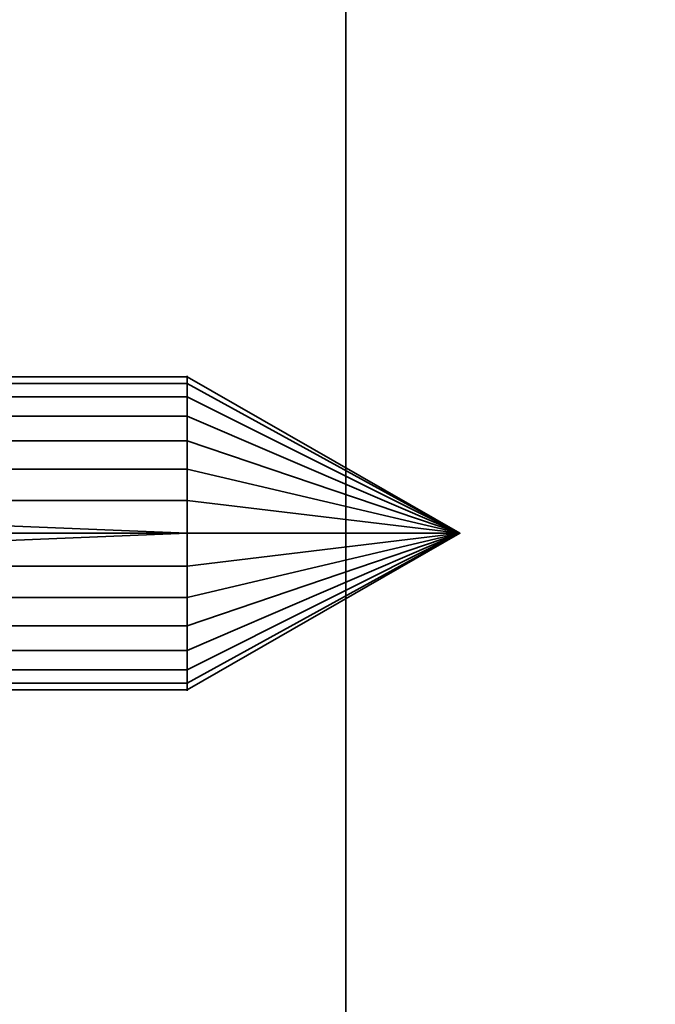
# Model space of a CAD drawing. Header units: millimetres. Extents: x -490 to 6690, y -115 to 152.
# Tile 574 of 656: x 2583 to 2591, y 35 to 48. Entities that reach past the tile are written whole.
import ezdxf

# ---------------------------------------------------------------- set-up
doc = ezdxf.new("R2010")
doc.units = ezdxf.units.MM
doc.layers.add('151', color=253, linetype='Continuous')

# ---------------------------------------------------------------- blocks, each defined once
blk = doc.blocks.new('UG_SURFACE_003')
at = {"layer": '151', "color": 252, "linetype": 'Continuous', "lineweight": 35}
for points in [[(3590, -6.2, 2202.5), (3590, 133.2, 2202.5), (2410, 133.2, 2202.5), (2410, -6.2, 2202.5)], [(2560, -6.2, 2052.5), (2560, 133.2, 2052.5), (3440, 133.2, 2052.5), (3440, -6.2, 2052.5)]]:
    blk.add_3dface(points, dxfattribs=at)
blk = doc.blocks.new('UG_SURFACE_199')
at = {"layer": '151', "color": 252, "linetype": 'Continuous', "lineweight": 35}
for points in [[(2574.75, 43.239, 1090.041), (2584.986, 43.239, 1090.041), (2584.986, 42.982, 1089.25), (2574.75, 42.982, 1089.25)], [(2574.75, 43.152, 1090.868), (2584.986, 43.152, 1090.868), (2584.986, 43.239, 1090.041), (2574.75, 43.239, 1090.041)], [(2574.75, 42.736, 1091.588), (2584.986, 42.736, 1091.588), (2584.986, 43.152, 1090.868), (2574.75, 43.152, 1090.868)], [(2584.986, 42.982, 1089.25), (2584.986, 43.239, 1090.041), (2588.45, 41.25, 1090.25)], [(2584.986, 43.239, 1090.041), (2584.986, 43.152, 1090.868), (2588.45, 41.25, 1090.25)], [(2584.986, 43.152, 1090.868), (2584.986, 42.736, 1091.588), (2588.45, 41.25, 1090.25)], [(2574.75, 42.982, 1089.25), (2584.986, 42.982, 1089.25), (2584.986, 42.426, 1088.632), (2574.75, 42.426, 1088.632)], [(2584.986, 42.426, 1088.632), (2584.986, 42.982, 1089.25), (2588.45, 41.25, 1090.25)], [(2574.75, 42.063, 1092.077), (2584.986, 42.063, 1092.077), (2584.986, 42.736, 1091.588), (2574.75, 42.736, 1091.588)], [(2584.986, 42.736, 1091.588), (2584.986, 42.063, 1092.077), (2588.45, 41.25, 1090.25)], [(2574.75, 42.426, 1088.632), (2584.986, 42.426, 1088.632), (2584.986, 41.666, 1088.294), (2574.75, 41.666, 1088.294)], [(2584.986, 41.666, 1088.294), (2584.986, 42.426, 1088.632), (2588.45, 41.25, 1090.25)], [(2574.75, 41.25, 1092.25), (2584.986, 41.25, 1092.25), (2584.986, 42.063, 1092.077), (2574.75, 42.063, 1092.077)], [(2584.986, 42.063, 1092.077), (2584.986, 41.25, 1092.25), (2588.45, 41.25, 1090.25)], [(2574.75, 40.834, 1088.294), (2574.75, 41.666, 1088.294), (2584.986, 41.25, 1088.25)], [(2574.75, 41.666, 1088.294), (2584.986, 41.666, 1088.294), (2584.986, 41.25, 1088.25)], [(2584.986, 41.25, 1088.25), (2584.986, 41.666, 1088.294), (2588.45, 41.25, 1090.25)], [(2574.75, 40.437, 1092.077), (2584.986, 40.437, 1092.077), (2584.986, 41.25, 1092.25), (2574.75, 41.25, 1092.25)], [(2584.986, 41.25, 1088.25), (2584.986, 40.834, 1088.294), (2574.75, 40.834, 1088.294)], [(2588.45, 41.25, 1090.25), (2584.986, 40.834, 1088.294), (2584.986, 41.25, 1088.25)], [(2584.986, 41.25, 1092.25), (2584.986, 40.437, 1092.077), (2588.45, 41.25, 1090.25)], [(2584.986, 40.437, 1092.077), (2584.986, 39.764, 1091.588), (2588.45, 41.25, 1090.25)], [(2584.986, 39.764, 1091.588), (2584.986, 39.348, 1090.868), (2588.45, 41.25, 1090.25)], [(2584.986, 39.348, 1090.868), (2584.986, 39.261, 1090.041), (2588.45, 41.25, 1090.25)], [(2584.986, 39.261, 1090.041), (2584.986, 39.518, 1089.25), (2588.45, 41.25, 1090.25)], [(2584.986, 39.518, 1089.25), (2584.986, 40.074, 1088.632), (2588.45, 41.25, 1090.25)], [(2584.986, 40.074, 1088.632), (2584.986, 40.834, 1088.294), (2588.45, 41.25, 1090.25)], [(2574.75, 40.834, 1088.294), (2584.986, 40.834, 1088.294), (2584.986, 40.074, 1088.632), (2574.75, 40.074, 1088.632)], [(2574.75, 39.764, 1091.588), (2584.986, 39.764, 1091.588), (2584.986, 40.437, 1092.077), (2574.75, 40.437, 1092.077)], [(2574.75, 40.074, 1088.632), (2584.986, 40.074, 1088.632), (2584.986, 39.518, 1089.25), (2574.75, 39.518, 1089.25)], [(2574.75, 39.348, 1090.868), (2584.986, 39.348, 1090.868), (2584.986, 39.764, 1091.588), (2574.75, 39.764, 1091.588)], [(2574.75, 39.518, 1089.25), (2584.986, 39.518, 1089.25), (2584.986, 39.261, 1090.041), (2574.75, 39.261, 1090.041)], [(2574.75, 39.261, 1090.041), (2584.986, 39.261, 1090.041), (2584.986, 39.348, 1090.868), (2574.75, 39.348, 1090.868)]]:
    blk.add_3dface(points, dxfattribs=at)
blk = doc.blocks.new('UG_SURFACE_202')
at = {"layer": '151', "color": 252, "linetype": 'Continuous', "lineweight": 35}
for points in [[(2574.75, 43.239, 1015.041), (2584.986, 43.239, 1015.041), (2584.986, 42.982, 1014.25), (2574.75, 42.982, 1014.25)], [(2574.75, 43.152, 1015.868), (2584.986, 43.152, 1015.868), (2584.986, 43.239, 1015.041), (2574.75, 43.239, 1015.041)], [(2574.75, 42.736, 1016.588), (2584.986, 42.736, 1016.588), (2584.986, 43.152, 1015.868), (2574.75, 43.152, 1015.868)], [(2584.986, 42.982, 1014.25), (2584.986, 43.239, 1015.041), (2588.45, 41.25, 1015.25)], [(2584.986, 43.239, 1015.041), (2584.986, 43.152, 1015.868), (2588.45, 41.25, 1015.25)], [(2584.986, 43.152, 1015.868), (2584.986, 42.736, 1016.588), (2588.45, 41.25, 1015.25)], [(2574.75, 42.982, 1014.25), (2584.986, 42.982, 1014.25), (2584.986, 42.426, 1013.632), (2574.75, 42.426, 1013.632)], [(2584.986, 42.426, 1013.632), (2584.986, 42.982, 1014.25), (2588.45, 41.25, 1015.25)], [(2574.75, 42.063, 1017.077), (2584.986, 42.063, 1017.077), (2584.986, 42.736, 1016.588), (2574.75, 42.736, 1016.588)], [(2584.986, 42.736, 1016.588), (2584.986, 42.063, 1017.077), (2588.45, 41.25, 1015.25)], [(2574.75, 42.426, 1013.632), (2584.986, 42.426, 1013.632), (2584.986, 41.666, 1013.294), (2574.75, 41.666, 1013.294)], [(2584.986, 41.666, 1013.294), (2584.986, 42.426, 1013.632), (2588.45, 41.25, 1015.25)], [(2574.75, 41.25, 1017.25), (2584.986, 41.25, 1017.25), (2584.986, 42.063, 1017.077), (2574.75, 42.063, 1017.077)], [(2584.986, 42.063, 1017.077), (2584.986, 41.25, 1017.25), (2588.45, 41.25, 1015.25)], [(2574.75, 40.834, 1013.294), (2574.75, 41.666, 1013.294), (2584.986, 41.25, 1013.25)], [(2574.75, 41.666, 1013.294), (2584.986, 41.666, 1013.294), (2584.986, 41.25, 1013.25)], [(2584.986, 41.25, 1013.25), (2584.986, 41.666, 1013.294), (2588.45, 41.25, 1015.25)], [(2574.75, 40.437, 1017.077), (2584.986, 40.437, 1017.077), (2584.986, 41.25, 1017.25), (2574.75, 41.25, 1017.25)], [(2584.986, 41.25, 1013.25), (2584.986, 40.834, 1013.294), (2574.75, 40.834, 1013.294)], [(2588.45, 41.25, 1015.25), (2584.986, 40.834, 1013.294), (2584.986, 41.25, 1013.25)], [(2584.986, 41.25, 1017.25), (2584.986, 40.437, 1017.077), (2588.45, 41.25, 1015.25)], [(2584.986, 40.437, 1017.077), (2584.986, 39.764, 1016.588), (2588.45, 41.25, 1015.25)], [(2584.986, 39.764, 1016.588), (2584.986, 39.348, 1015.868), (2588.45, 41.25, 1015.25)], [(2584.986, 39.348, 1015.868), (2584.986, 39.261, 1015.041), (2588.45, 41.25, 1015.25)], [(2584.986, 39.261, 1015.041), (2584.986, 39.518, 1014.25), (2588.45, 41.25, 1015.25)], [(2584.986, 39.518, 1014.25), (2584.986, 40.074, 1013.632), (2588.45, 41.25, 1015.25)], [(2584.986, 40.074, 1013.632), (2584.986, 40.834, 1013.294), (2588.45, 41.25, 1015.25)], [(2574.75, 40.834, 1013.294), (2584.986, 40.834, 1013.294), (2584.986, 40.074, 1013.632), (2574.75, 40.074, 1013.632)], [(2574.75, 39.764, 1016.588), (2584.986, 39.764, 1016.588), (2584.986, 40.437, 1017.077), (2574.75, 40.437, 1017.077)], [(2574.75, 40.074, 1013.632), (2584.986, 40.074, 1013.632), (2584.986, 39.518, 1014.25), (2574.75, 39.518, 1014.25)], [(2574.75, 39.348, 1015.868), (2584.986, 39.348, 1015.868), (2584.986, 39.764, 1016.588), (2574.75, 39.764, 1016.588)], [(2574.75, 39.518, 1014.25), (2584.986, 39.518, 1014.25), (2584.986, 39.261, 1015.041), (2574.75, 39.261, 1015.041)], [(2574.75, 39.261, 1015.041), (2584.986, 39.261, 1015.041), (2584.986, 39.348, 1015.868), (2574.75, 39.348, 1015.868)]]:
    blk.add_3dface(points, dxfattribs=at)
blk = doc.blocks.new('UG_SURFACE_203')
at = {"layer": '151', "color": 254, "linetype": 'Continuous', "lineweight": 35}
for points in [[(2598.69, 132.052, -7.5), (2598.75, 131.75, -7.5), (2598.75, 5, -7.5), (2587, 106, -7.5)], [(2587, 106, 2020.5), (2598.75, 5, 2008.75), (2598.75, 131.75, 2008.75), (2598.702, 132.05, 2008.798)], [(2582.5, 21, 2025), (2587, 21, 2020.5), (2587, 106, 2020.5), (2582.5, 106, 2025)], [(2582.5, 106, -7.5), (2587, 106, -7.5), (2587, 21, -7.5), (2582.5, 21, -7.5)], [(2598.75, 5, 2008.75), (2587, 106, 2020.5), (2595, 13, 2012.5)], [(2591, 13, 2016.5), (2595, 13, 2012.5), (2587, 106, 2020.5), (2587, 21, 2020.5)], [(2587, 21, -7.5), (2587, 106, -7.5), (2595, 13, -7.5), (2591, 13, -7.5)], [(2595, 13, -7.5), (2587, 106, -7.5), (2598.75, 5, -7.5)]]:
    blk.add_3dface(points, dxfattribs=at)
blk = doc.blocks.new('UG_SURFACE_205')
at = {"layer": '151', "color": 254, "linetype": 'Continuous', "lineweight": 35}
for points in [[(3425.25, -10, 2032.75), (3425.25, 136.75, 2032.75), (2574.75, 136.75, 2032.75), (2574.75, -10, 2032.75)], [(2598.75, 131.75, 2008.75), (2598.75, 5, 2008.75), (2587, 106, 2020.5)], [(2582.5, 106, 2025), (2587, 106, 2020.5), (2587, 21, 2020.5), (2582.5, 21, 2025)], [(2587, 21, 2020.5), (2587, 106, 2020.5), (2595, 13, 2012.5), (2591, 13, 2016.5)], [(2595, 13, 2012.5), (2587, 106, 2020.5), (2598.75, 5, 2008.75)]]:
    blk.add_3dface(points, dxfattribs=at)
blk = doc.blocks.new('UG_SURFACE_211')
at = {"layer": '151', "color": 252, "linetype": 'Continuous', "lineweight": 35}
for points in [[(2574.75, 43.239, 1165.041), (2584.986, 43.239, 1165.041), (2584.986, 42.982, 1164.25), (2574.75, 42.982, 1164.25)], [(2574.75, 43.152, 1165.868), (2584.986, 43.152, 1165.868), (2584.986, 43.239, 1165.041), (2574.75, 43.239, 1165.041)], [(2574.75, 42.736, 1166.588), (2584.986, 42.736, 1166.588), (2584.986, 43.152, 1165.868), (2574.75, 43.152, 1165.868)], [(2584.986, 42.982, 1164.25), (2584.986, 43.239, 1165.041), (2588.45, 41.25, 1165.25)], [(2584.986, 43.239, 1165.041), (2584.986, 43.152, 1165.868), (2588.45, 41.25, 1165.25)], [(2584.986, 43.152, 1165.868), (2584.986, 42.736, 1166.588), (2588.45, 41.25, 1165.25)], [(2574.75, 42.982, 1164.25), (2584.986, 42.982, 1164.25), (2584.986, 42.426, 1163.632), (2574.75, 42.426, 1163.632)], [(2584.986, 42.426, 1163.632), (2584.986, 42.982, 1164.25), (2588.45, 41.25, 1165.25)], [(2574.75, 42.063, 1167.077), (2584.986, 42.063, 1167.077), (2584.986, 42.736, 1166.588), (2574.75, 42.736, 1166.588)], [(2584.986, 42.736, 1166.588), (2584.986, 42.063, 1167.077), (2588.45, 41.25, 1165.25)], [(2574.75, 42.426, 1163.632), (2584.986, 42.426, 1163.632), (2584.986, 41.666, 1163.294), (2574.75, 41.666, 1163.294)], [(2584.986, 41.666, 1163.294), (2584.986, 42.426, 1163.632), (2588.45, 41.25, 1165.25)], [(2574.75, 41.25, 1167.25), (2584.986, 41.25, 1167.25), (2584.986, 42.063, 1167.077), (2574.75, 42.063, 1167.077)], [(2584.986, 42.063, 1167.077), (2584.986, 41.25, 1167.25), (2588.45, 41.25, 1165.25)], [(2574.75, 40.834, 1163.294), (2574.75, 41.666, 1163.294), (2584.986, 41.25, 1163.25)], [(2574.75, 41.666, 1163.294), (2584.986, 41.666, 1163.294), (2584.986, 41.25, 1163.25)], [(2584.986, 41.25, 1163.25), (2584.986, 41.666, 1163.294), (2588.45, 41.25, 1165.25)], [(2574.75, 40.437, 1167.077), (2584.986, 40.437, 1167.077), (2584.986, 41.25, 1167.25), (2574.75, 41.25, 1167.25)], [(2584.986, 41.25, 1163.25), (2584.986, 40.834, 1163.294), (2574.75, 40.834, 1163.294)], [(2588.45, 41.25, 1165.25), (2584.986, 40.834, 1163.294), (2584.986, 41.25, 1163.25)], [(2584.986, 41.25, 1167.25), (2584.986, 40.437, 1167.077), (2588.45, 41.25, 1165.25)], [(2584.986, 40.437, 1167.077), (2584.986, 39.764, 1166.588), (2588.45, 41.25, 1165.25)], [(2584.986, 39.764, 1166.588), (2584.986, 39.348, 1165.868), (2588.45, 41.25, 1165.25)], [(2584.986, 39.348, 1165.868), (2584.986, 39.261, 1165.041), (2588.45, 41.25, 1165.25)], [(2584.986, 39.261, 1165.041), (2584.986, 39.518, 1164.25), (2588.45, 41.25, 1165.25)], [(2584.986, 39.518, 1164.25), (2584.986, 40.074, 1163.632), (2588.45, 41.25, 1165.25)], [(2584.986, 40.074, 1163.632), (2584.986, 40.834, 1163.294), (2588.45, 41.25, 1165.25)], [(2574.75, 40.834, 1163.294), (2584.986, 40.834, 1163.294), (2584.986, 40.074, 1163.632), (2574.75, 40.074, 1163.632)], [(2574.75, 39.764, 1166.588), (2584.986, 39.764, 1166.588), (2584.986, 40.437, 1167.077), (2574.75, 40.437, 1167.077)], [(2574.75, 40.074, 1163.632), (2584.986, 40.074, 1163.632), (2584.986, 39.518, 1164.25), (2574.75, 39.518, 1164.25)], [(2574.75, 39.348, 1165.868), (2584.986, 39.348, 1165.868), (2584.986, 39.764, 1166.588), (2574.75, 39.764, 1166.588)], [(2574.75, 39.518, 1164.25), (2584.986, 39.518, 1164.25), (2584.986, 39.261, 1165.041), (2574.75, 39.261, 1165.041)], [(2574.75, 39.261, 1165.041), (2584.986, 39.261, 1165.041), (2584.986, 39.348, 1165.868), (2574.75, 39.348, 1165.868)]]:
    blk.add_3dface(points, dxfattribs=at)

msp = doc.modelspace()

# ---------------------------------------------------------------- linework, layer by layer
at = {"layer": '151', "linetype": 'Continuous', "lineweight": -3, "extrusion": (-1, 0, 0)}
for centre in [(-41.25, 1090.25, -2584.986), (-41.25, 1015.25, -2584.986), (-41.25, 1165.25, -2584.986)]:
    msp.add_circle(centre, 2, dxfattribs=at)

# ---------------------------------------------------------------- block references
at = {"layer": '151', "linetype": 'Continuous', "lineweight": -3}
for name in ['UG_SURFACE_203', 'UG_SURFACE_205', 'UG_SURFACE_003', 'UG_SURFACE_199', 'UG_SURFACE_202', 'UG_SURFACE_211']:
    msp.add_blockref(name, (0, 0), dxfattribs=at)

doc.saveas('drawing.dxf')
